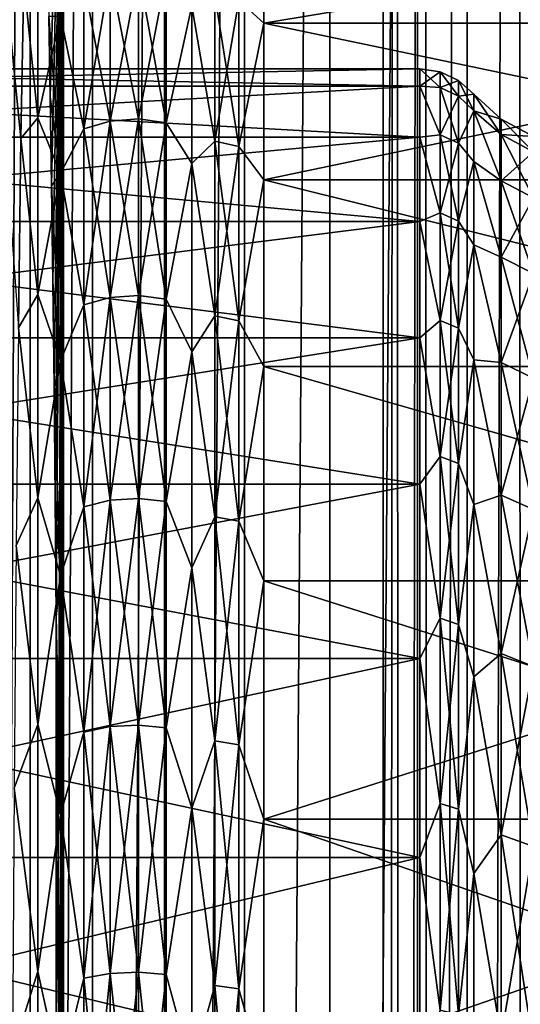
# Model space of a CAD drawing. Header units: metres. Extents: x -206 to 75, y -104 to 104.
# Tile 729 of 1056: x -40.31 to -36.77, y 8.75 to 15.7. Entities that reach past the tile are written whole.
import ezdxf

# ---------------------------------------------------------------- set-up
doc = ezdxf.new("R2010")
doc.units = ezdxf.units.M
doc.layers.add('solid_01_1-CONSUMER_THERM_B_125288', color=7, linetype='CONTINUOUS')

msp = doc.modelspace()

# ---------------------------------------------------------------- linework, layer by layer
at = {"layer": 'solid_01_1-CONSUMER_THERM_B_125288'}
for points in [[(-37.64893, 67.310463), (-65.493088, -75.014526), (-65.514557, 74.985474)], [(-37.64893, 67.310463), (-37.75058, 66.766258), (-65.493088, -75.014526)], [(-37.75058, 66.766258), (-37.7505, 66.212639), (-65.493088, -75.014526)], [(-37.7505, 66.212639), (-37.731541, -66.233742), (-65.493088, -75.014526)], [(-37.7505, 66.212639), (-37.648693, 65.668465), (-37.731541, -66.233742)], [(-37.648693, 65.668465), (-37.62989, -65.689537), (-37.731541, -66.233742)], [(-37.648693, 65.668465), (-37.448631, 65.15226), (-37.62989, -65.689537)], [(-37.448631, 65.15226), (-37.429974, -65.173279), (-37.62989, -65.689537)], [(-37.448631, 65.15226), (-37.15712, 64.68161), (-37.429974, -65.173279)], [(-37.15712, 64.68161), (-37.138596, -64.702545), (-37.429974, -65.173279)], [(-37.15712, 64.68161), (-36.784092, 64.272545), (-37.138596, -64.702545)], [(-36.784092, 64.272545), (-36.765686, -64.293373), (-37.138596, -64.702545)], [(-36.784092, 64.272545), (-36.342251, 63.938988), (-36.765686, -64.293373)], [(-38.120426, 41.018177, 108.410858), (-37.500069, 41.072453, 108.410858), (-38.120388, -41.018238, 108.410858)], [(-38.120388, -41.018238, 108.410858), (-37.500069, 41.072453, 108.410858), (-37.500031, -41.072514, 108.410858)], [(-37.500069, 41.072453, 108.410858), (37.499931, 41.072487, 108.410858), (-37.500031, -41.072514, 108.410858)], [(37.499931, 41.072487, 108.410858), (37.499969, -41.072479, 108.410858), (-37.500031, -41.072514, 108.410858)], [(-38.120426, 41.018177, 108.410858), (-38.721893, -40.857067, 108.410858), (-38.721931, 40.857006, 108.410858)], [(-38.120426, 41.018177, 108.410858), (-38.120388, -41.018238, 108.410858), (-38.721893, -40.857067, 108.410858)], [(-38.721931, 40.857006, 108.410858), (-39.286274, -40.593891, 108.410858), (-39.286312, 40.59383, 108.410858)], [(-38.721931, 40.857006, 108.410858), (-38.721893, -40.857067, 108.410858), (-39.286274, -40.593891, 108.410858)], [(-39.286312, 40.59383, 108.410858), (-39.796379, -40.236713, 108.410858), (-39.796417, 40.236649, 108.410858)], [(-39.286312, 40.59383, 108.410858), (-39.286274, -40.593891, 108.410858), (-39.796379, -40.236713, 108.410858)], [(-39.796417, 40.236649, 108.410858), (-40.236713, -39.796379, 108.410858), (-40.236752, 39.796318, 108.410858)], [(-39.796417, 40.236649, 108.410858), (-39.796379, -40.236713, 108.410858), (-40.236713, -39.796379, 108.410858)], [(-40.236752, 39.796318, 108.410858), (-40.593891, -39.286274, 108.410858), (-40.593929, 39.286209, 108.410858)], [(-40.236752, 39.796318, 108.410858), (-40.236713, -39.796379, 108.410858), (-40.593891, -39.286274, 108.410858)], [(-42.500034, -37.500031, 108.5), (42.499931, 37.500008, 108.5), (-42.500069, 37.499969, 108.5)], [(-42.500034, -37.500031, 108.5), (42.499966, -37.499992, 108.5), (42.499931, 37.500008, 108.5)], [(-40.301353, 14.859241, 34.770767), (-40.281738, 15.975319, 32.897667), (-40.722652, 19.102123, 75)], [(-40.319416, 13.523459, 36.495457), (-40.301353, 14.859241, 34.770767), (-40.722652, 19.102123, 75)], [(-40.10479, 15.721491, 16.000883), (-40.094803, 15.152422, 15.047208), (-40.000057, 18.499969, 6)], [(-40.094803, 15.152422, 15.047208), (-40.085201, 14.525127, 14.13042), (-40.000057, 18.499969, 6)], [(-40.085201, 14.525127, 14.13042), (-40.076023, 13.842008, 13.254088), (-40.000057, 18.499969, 6)], [(-40.076023, 13.842008, 13.254088), (-40.067303, 13.105536, 12.421451), (-40.000057, 18.499969, 6)], [(-40.067303, 13.105536, 12.421451), (-40.059078, 12.318635, 11.635868), (-40.000057, 18.499969, 6)], [(-40.059078, 12.318635, 11.635868), (-40.051373, 11.484114, 10.900205), (-40.000057, 18.499969, 6)], [(-40.051373, 11.484114, 10.900205), (-40.038322, 9.820362, 9.654129), (-40.000057, 18.499969, 6)], [(-40.038322, 9.820362, 9.654129), (-40.02739, 8.021877, 8.610098), (-40.000057, 18.499969, 6)], [(-40.02739, 8.021877, 8.610098), (-40.018726, 6.113903, 7.782948), (-40.000057, 18.499969, 6)], [(-40.018726, 6.113903, 7.782948), (-40.012455, 4.12331, 7.184167), (-40.000057, 18.499969, 6)], [(-40.012455, 4.12331, 7.184167), (-40.008652, 2.075408, 6.82141), (-40.000057, 18.499969, 6)], [(-40.008652, 2.075408, 6.82141), (-40.007381, -0.000084, 6.7), (-40.000057, 18.499969, 6)], [(-40.007381, -0.000084, 6.7), (-40.000042, -18.500031, 6), (-40.000057, 18.499969, 6)], [(-40.000057, 18.499969, 6), (-40.000042, -18.500031, 6), (-31.800058, 18.499973, 6)], [(-40.000042, -18.500031, 6), (-31.800041, -18.500027, 6), (-31.800058, 18.499973, 6)], [(-38.584908, 15.672542, 32.725601), (-38.584908, 16.549757, 30.776506), (-38.761578, 15.831325, 32.450806)], [(-38.761578, 15.831325, 16.549194), (-38.584908, 16.549757, 18.223494), (-38.584908, 15.672542, 16.274401)], [(-33.300056, 16.549736, 30.776569), (-38.584908, 16.549757, 30.776506), (-38.584908, 15.672542, 32.725601)], [(-33.300056, 15.67257, 16.274456), (-38.584908, 15.672542, 16.274401), (-38.584908, 16.549757, 18.223494)], [(-33.300056, 16.549744, 18.223448), (-33.300056, 15.67257, 16.274456), (-38.584908, 16.549757, 18.223494)], [(-33.300056, 15.672561, 32.725563), (-33.300056, 16.549736, 30.776569), (-38.584908, 15.672542, 32.725601)], [(-40.182446, 15.004251, 34.368473), (-40.182446, 16.048456, 32.559853), (-40.281738, 15.975319, 32.897667)], [(-40.022556, 15.721951, 32.751526), (-40.182446, 16.048456, 32.559853), (-40.182446, 15.004251, 34.368473)], [(-39.670097, 16.02434, 16.452259), (-39.670097, 14.981703, 14.646358), (-39.857681, 15.965266, 16.481926)], [(-39.670097, 16.02434, 32.547741), (-39.857681, 15.965266, 32.518074), (-39.857681, 14.926473, 34.317318)], [(-39.670097, 14.981703, 34.353642), (-39.670097, 16.02434, 32.547741), (-39.857681, 14.926473, 34.317318)], [(-39.472004, 16.040236, 16.444275), (-39.472, 14.996564, 14.636584), (-39.670097, 16.02434, 16.452259)], [(-39.472004, 16.040236, 32.555725), (-39.670097, 16.02434, 32.547741), (-39.670097, 14.981703, 34.353642)], [(-39.472, 14.996564, 34.363415), (-39.472004, 16.040236, 32.555725), (-39.670097, 14.981703, 34.353642)], [(-39.472, 14.996564, 14.636584), (-39.670097, 14.981703, 14.646358), (-39.670097, 16.02434, 16.452259)], [(-39.275642, 14.970139, 14.653965), (-39.472, 14.996564, 14.636584), (-39.472004, 16.040236, 16.444275)], [(-39.275642, 16.011971, 16.458471), (-39.275642, 14.970139, 14.653965), (-39.472004, 16.040236, 16.444275)], [(-39.275642, 16.011971, 32.541531), (-39.472004, 16.040236, 32.555725), (-39.472, 14.996564, 34.363415)], [(-39.275642, 14.970139, 34.346035), (-39.275642, 16.011971, 32.541531), (-39.472, 14.996564, 34.363415)], [(-39.093323, 15.795521, 16.209854), (-39.275642, 14.970139, 14.653965), (-39.275642, 16.011971, 16.458471)], [(-39.093323, 15.795521, 32.790146), (-39.275642, 16.011971, 32.541531), (-39.275642, 14.970139, 34.346035)], [(-40.182446, 15.004251, 34.368473), (-40.281738, 15.975319, 32.897667), (-40.301353, 14.859241, 34.770767)], [(-39.857681, 14.926473, 34.317318), (-39.857681, 15.965266, 32.518074), (-40.022556, 15.721951, 32.751526)], [(-39.857681, 15.965266, 16.481926), (-39.857681, 14.926473, 14.682684), (-40.022556, 15.721951, 16.248472)], [(-39.670097, 14.981703, 14.646358), (-39.857681, 14.926473, 14.682684), (-39.857681, 15.965266, 16.481926)], [(-38.933025, 14.840363, 14.73932), (-39.093323, 15.795521, 16.209854), (-38.933025, 15.873163, 16.528183)], [(-38.933025, 15.873163, 32.471817), (-39.093323, 15.795521, 32.790146), (-38.933025, 14.840363, 34.260681)], [(-38.933025, 15.873163, 32.471817), (-38.933025, 14.840363, 34.260681), (-38.761578, 15.831325, 32.450806)], [(-38.933025, 15.873163, 16.528183), (-38.761578, 15.831325, 16.549194), (-38.761578, 14.801246, 14.765047)], [(-38.933025, 14.840363, 14.73932), (-38.933025, 15.873163, 16.528183), (-38.761578, 14.801246, 14.765047)], [(-39.093323, 15.795521, 16.209854), (-39.093323, 14.681087, 14.366356), (-39.275642, 14.970139, 14.653965)], [(-39.093323, 14.681087, 34.633644), (-39.093323, 15.795521, 32.790146), (-39.275642, 14.970139, 34.346035)], [(-38.933025, 14.840363, 14.73932), (-39.093323, 14.681087, 14.366356), (-39.093323, 15.795521, 16.209854)], [(-38.933025, 14.840363, 34.260681), (-39.093323, 15.795521, 32.790146), (-39.093323, 14.681087, 34.633644)], [(-38.933025, 14.840363, 34.260681), (-38.761578, 14.801246, 34.234951), (-38.761578, 15.831325, 32.450806)], [(-38.584908, 15.672542, 32.725601), (-38.761578, 15.831325, 32.450806), (-38.761578, 14.801246, 34.234951)], [(-38.761578, 14.801246, 14.765047), (-38.761578, 15.831325, 16.549194), (-38.584908, 15.672542, 16.274401)], [(-40.022556, 14.612763, 34.586361), (-40.022556, 15.721951, 32.751526), (-40.182446, 15.004251, 34.368473)], [(-40.022556, 15.721951, 16.248472), (-40.022556, 14.612763, 14.413639), (-40.10479, 15.721491, 16.000883)], [(-40.022556, 14.612763, 14.413639), (-40.094803, 15.152422, 15.047208), (-40.10479, 15.721491, 16.000883)], [(-39.857681, 14.926473, 34.317318), (-40.022556, 15.721951, 32.751526), (-40.022556, 14.612763, 34.586361)], [(-39.857681, 14.926473, 14.682684), (-40.022556, 14.612763, 14.413639), (-40.022556, 15.721951, 16.248472)], [(-38.584908, 14.566784, 34.554745), (-38.584908, 15.672542, 32.725601), (-38.761578, 14.801246, 34.234951)], [(-38.761578, 14.801246, 14.765047), (-38.584908, 15.672542, 16.274401), (-38.584908, 14.566784, 14.445254)], [(-33.300056, 15.67257, 16.274456), (-33.300056, 14.566875, 14.445393), (-38.584908, 15.672542, 16.274401)], [(-33.300056, 15.672561, 32.725563), (-38.584908, 15.672542, 32.725601), (-38.584908, 14.566784, 34.554745)], [(-33.300056, 14.566862, 34.554626), (-33.300056, 15.672561, 32.725563), (-38.584908, 14.566784, 34.554745)], [(-33.300056, 14.566875, 14.445393), (-38.584908, 14.566784, 14.445254), (-38.584908, 15.672542, 16.274401)], [(-44.000057, 15.228929, 22.576139), (-37.484329, 15.22893, 22.576136), (-37.484329, 15.34997, 24.5)], [(-44.000057, 15.349967, 24.5), (-37.484329, 15.34997, 24.5), (-37.484329, 15.22893, 26.423864)], [(-44.000057, 15.228929, 22.576139), (-37.484329, 15.34997, 24.5), (-44.000057, 15.349967, 24.5)], [(-44.000057, 15.228929, 26.423861), (-44.000057, 15.349967, 24.5), (-37.484329, 15.22893, 26.423864)], [(-37.34156, 15.329154, 24.5), (-37.484329, 15.34997, 24.5), (-37.484329, 15.22893, 22.576136)], [(-37.34156, 15.217387, 26.347729), (-37.484329, 15.34997, 24.5), (-37.34156, 15.329154, 24.5)], [(-37.484329, 15.22893, 26.423864), (-37.484329, 15.34997, 24.5), (-37.34156, 15.217387, 26.347729)], [(-37.34156, 15.217387, 22.652271), (-37.34156, 15.329154, 24.5), (-37.484329, 15.22893, 22.576136)], [(-37.210438, 15.268282, 24.5), (-37.34156, 15.329154, 24.5), (-37.34156, 15.217387, 22.652271)], [(-37.210438, 15.156959, 26.340391), (-37.34156, 15.329154, 24.5), (-37.210438, 15.268282, 24.5)], [(-37.210438, 15.156959, 26.340391), (-37.34156, 15.217387, 26.347729), (-37.34156, 15.329154, 24.5)], [(-44.000057, 14.867721, 20.682619), (-37.484329, 14.867722, 20.68261), (-37.484329, 15.22893, 22.576136)], [(-44.000057, 14.867721, 20.682619), (-37.484329, 15.22893, 22.576136), (-44.000057, 15.228929, 22.576139)], [(-44.000057, 15.228929, 26.423861), (-37.484329, 15.22893, 26.423864), (-37.484329, 14.867722, 28.31739)], [(-44.000057, 14.867721, 28.317381), (-44.000057, 15.228929, 26.423861), (-37.484329, 14.867722, 28.31739)], [(-37.34156, 14.883716, 20.831486), (-37.484329, 15.22893, 22.576136), (-37.484329, 14.867722, 20.68261)], [(-37.34156, 14.883716, 20.831486), (-37.34156, 15.217387, 22.652271), (-37.484329, 15.22893, 22.576136)], [(-37.484329, 15.22893, 26.423864), (-37.34156, 15.217387, 26.347729), (-37.34156, 14.883716, 28.168514)], [(-37.484329, 14.867722, 28.31739), (-37.484329, 15.22893, 26.423864), (-37.34156, 14.883716, 28.168514)], [(-37.210438, 15.156959, 22.659609), (-37.210438, 15.268282, 24.5), (-37.34156, 15.217387, 22.652271)], [(-37.210438, 15.156959, 22.659609), (-37.34156, 15.217387, 22.652271), (-37.34156, 14.883716, 20.831486)], [(-37.210438, 14.824612, 28.153946), (-37.34156, 14.883716, 28.168514), (-37.34156, 15.217387, 26.347729)], [(-37.210438, 15.156959, 26.340391), (-37.210438, 14.824612, 28.153946), (-37.34156, 15.217387, 26.347729)], [(-37.210438, 15.268282, 24.5), (-37.102306, 15.172551, 24.5), (-37.102306, 15.052911, 26.401628)], [(-37.210438, 15.156959, 22.659609), (-37.102306, 15.172551, 24.5), (-37.210438, 15.268282, 24.5)], [(-37.210438, 15.156959, 26.340391), (-37.210438, 15.268282, 24.5), (-37.102306, 15.052911, 26.401628)], [(-40.022556, 14.612763, 14.413639), (-40.085201, 14.525127, 14.13042), (-40.094803, 15.152422, 15.047208)], [(-37.210438, 14.824612, 20.846054), (-37.210438, 15.156959, 22.659609), (-37.34156, 14.883716, 20.831486)], [(-37.210438, 15.156959, 22.659609), (-37.102306, 15.052911, 22.598372), (-37.102306, 15.172551, 24.5)], [(-37.210438, 15.156959, 26.340391), (-37.102306, 15.052911, 26.401628), (-37.210438, 14.824612, 28.153946)], [(-37.210438, 14.824612, 20.846054), (-37.102306, 15.052911, 22.598372), (-37.210438, 15.156959, 22.659609)], [(-37.102306, 15.172551, 24.5), (-36.911098, 14.996079, 24.5), (-36.911098, 14.886741, 26.307581)], [(-37.102306, 15.052911, 26.401628), (-37.102306, 15.172551, 24.5), (-36.911098, 14.886741, 26.307581)], [(-37.102306, 15.052911, 22.598372), (-36.911098, 14.996079, 24.5), (-37.102306, 15.172551, 24.5)], [(-37.210438, 14.824612, 28.153946), (-37.102306, 15.052911, 26.401628), (-37.102306, 14.695876, 28.273268)], [(-37.210438, 14.824612, 20.846054), (-37.102306, 14.695876, 20.726732), (-37.102306, 15.052911, 22.598372)], [(-37.102306, 15.052911, 26.401628), (-36.911098, 14.886741, 26.307581), (-36.911098, 14.56032, 28.088804)], [(-37.102306, 14.695876, 28.273268), (-37.102306, 15.052911, 26.401628), (-36.911098, 14.56032, 28.088804)], [(-36.911098, 14.886741, 22.692419), (-36.911098, 14.996079, 24.5), (-37.102306, 15.052911, 22.598372)], [(-36.911098, 14.56032, 20.911196), (-37.102306, 15.052911, 22.598372), (-37.102306, 14.695876, 20.726732)], [(-36.911098, 14.56032, 20.911196), (-36.911098, 14.886741, 22.692419), (-37.102306, 15.052911, 22.598372)], [(-40.182442, 13.757137, 36.043636), (-40.182446, 15.004251, 34.368473), (-40.301353, 14.859241, 34.770767)], [(-40.022556, 14.612763, 34.586361), (-40.182446, 15.004251, 34.368473), (-40.182442, 13.757137, 36.043636)], [(-39.670097, 14.981703, 14.646358), (-39.670097, 13.736464, 12.973712), (-39.857681, 14.926473, 14.682684)], [(-39.670097, 14.981703, 34.353642), (-39.857681, 14.926473, 34.317318), (-39.857681, 13.685824, 35.983795)], [(-39.670097, 13.736464, 36.026287), (-39.670097, 14.981703, 34.353642), (-39.857681, 13.685824, 35.983795)], [(-39.472, 14.996564, 14.636584), (-39.472, 13.75009, 12.962278), (-39.670097, 14.981703, 14.646358)], [(-39.472, 14.996564, 34.363415), (-39.670097, 14.981703, 34.353642), (-39.670097, 13.736464, 36.026287)], [(-39.472, 13.75009, 36.03772), (-39.472, 14.996564, 34.363415), (-39.670097, 13.736464, 36.026287)], [(-39.472, 13.75009, 12.962278), (-39.670097, 13.736464, 12.973712), (-39.670097, 14.981703, 14.646358)], [(-39.275642, 13.725861, 12.98261), (-39.472, 13.75009, 12.962278), (-39.472, 14.996564, 14.636584)], [(-39.275642, 14.970139, 14.653965), (-39.275642, 13.725861, 12.98261), (-39.472, 14.996564, 14.636584)], [(-39.275642, 14.970139, 34.346035), (-39.472, 14.996564, 34.363415), (-39.472, 13.75009, 36.03772)], [(-39.275642, 13.725861, 36.017391), (-39.275642, 14.970139, 34.346035), (-39.472, 13.75009, 36.03772)], [(-39.093323, 14.681087, 14.366356), (-39.275642, 13.725861, 12.98261), (-39.275642, 14.970139, 14.653965)], [(-39.093323, 14.681087, 34.633644), (-39.275642, 14.970139, 34.346035), (-39.275642, 13.725861, 36.017391)], [(-36.682121, 14.763515, 26.29262), (-36.911098, 14.886741, 26.307581), (-36.911098, 14.996079, 24.5)], [(-36.682121, 14.871949, 24.5), (-36.682121, 14.763515, 26.29262), (-36.911098, 14.996079, 24.5)], [(-36.911098, 14.886741, 22.692419), (-36.682121, 14.871949, 24.5), (-36.911098, 14.996079, 24.5)], [(-39.857681, 13.685824, 35.983795), (-39.857681, 14.926473, 34.317318), (-40.022556, 14.612763, 34.586361)], [(-39.857681, 14.926473, 14.682684), (-39.857681, 13.685824, 13.016204), (-40.022556, 14.612763, 14.413639)], [(-39.670097, 13.736464, 12.973712), (-39.857681, 13.685824, 13.016204), (-39.857681, 14.926473, 14.682684)], [(-37.34156, 14.333006, 19.064196), (-37.34156, 14.883716, 20.831486), (-37.484329, 14.867722, 20.68261)], [(-37.484329, 14.867722, 28.31739), (-37.34156, 14.883716, 28.168514), (-37.34156, 14.333006, 29.935804)], [(-37.210438, 14.824612, 20.846054), (-37.34156, 14.883716, 20.831486), (-37.34156, 14.333006, 19.064196)], [(-37.210438, 14.27609, 29.914217), (-37.34156, 14.333006, 29.935804), (-37.34156, 14.883716, 28.168514)], [(-37.210438, 14.824612, 28.153946), (-37.210438, 14.27609, 29.914217), (-37.34156, 14.883716, 28.168514)], [(-36.682121, 14.439796, 28.059097), (-36.911098, 14.56032, 28.088804), (-36.911098, 14.886741, 26.307581)], [(-36.682121, 14.763515, 26.29262), (-36.682121, 14.439796, 28.059097), (-36.911098, 14.886741, 26.307581)], [(-36.682121, 14.763515, 22.70738), (-36.682121, 14.871949, 24.5), (-36.911098, 14.886741, 22.692419)], [(-36.682121, 14.763515, 22.70738), (-36.911098, 14.886741, 22.692419), (-36.911098, 14.56032, 20.911196)], [(-44.000057, 14.27204, 18.849298), (-37.484329, 14.272039, 18.849289), (-37.484329, 14.867722, 20.68261)], [(-44.000057, 14.27204, 18.849298), (-37.484329, 14.867722, 20.68261), (-44.000057, 14.867721, 20.682619)], [(-44.000057, 14.867721, 28.317381), (-37.484329, 14.867722, 28.31739), (-37.484329, 14.272039, 30.150711)], [(-44.000057, 14.27204, 30.150702), (-44.000057, 14.867721, 28.317381), (-37.484329, 14.272039, 30.150711)], [(-40.182442, 13.757137, 36.043636), (-40.301353, 14.859241, 34.770767), (-40.319416, 13.523459, 36.495457)], [(-38.933025, 13.606872, 13.082453), (-39.093323, 14.681087, 14.366356), (-38.933025, 14.840363, 14.73932)], [(-38.933025, 14.840363, 34.260681), (-39.093323, 14.681087, 34.633644), (-38.933025, 13.606872, 35.917545)], [(-38.933025, 14.840363, 34.260681), (-38.933025, 13.606872, 35.917545), (-38.761578, 14.801246, 34.234951)], [(-38.933025, 14.840363, 14.73932), (-38.761578, 14.801246, 14.765047), (-38.761578, 13.571006, 13.112548)], [(-38.933025, 13.606872, 13.082453), (-38.933025, 14.840363, 14.73932), (-38.761578, 13.571006, 13.112548)], [(-38.933025, 13.606872, 35.917545), (-38.761578, 13.571006, 35.887451), (-38.761578, 14.801246, 34.234951)], [(-38.584908, 14.566784, 34.554745), (-38.761578, 14.801246, 34.234951), (-38.761578, 13.571006, 35.887451)], [(-38.761578, 13.571006, 13.112548), (-38.761578, 14.801246, 14.765047), (-38.584908, 14.566784, 14.445254)], [(-37.34156, 14.333006, 19.064196), (-37.484329, 14.867722, 20.68261), (-37.484329, 14.272039, 18.849289)], [(-37.484329, 14.272039, 30.150711), (-37.484329, 14.867722, 28.31739), (-37.34156, 14.333006, 29.935804)], [(-37.210438, 14.27609, 19.085783), (-37.210438, 14.824612, 20.846054), (-37.34156, 14.333006, 19.064196)], [(-37.210438, 14.824612, 28.153946), (-37.102306, 14.695876, 28.273268), (-37.210438, 14.27609, 29.914217)], [(-37.210438, 14.27609, 19.085783), (-37.102306, 14.695876, 20.726732), (-37.210438, 14.824612, 20.846054)], [(-36.682121, 14.439796, 20.940903), (-36.682121, 14.763515, 22.70738), (-36.911098, 14.56032, 20.911196)], [(-39.093323, 14.681087, 14.366356), (-39.093323, 13.35257, 12.670629), (-39.275642, 13.725861, 12.98261)], [(-39.093323, 13.35257, 36.329372), (-39.093323, 14.681087, 34.633644), (-39.275642, 13.725861, 36.017391)], [(-38.933025, 13.606872, 13.082453), (-39.093323, 13.35257, 12.670629), (-39.093323, 14.681087, 14.366356)], [(-38.933025, 13.606872, 35.917545), (-39.093323, 14.681087, 34.633644), (-39.093323, 13.35257, 36.329372)], [(-37.210438, 14.27609, 29.914217), (-37.102306, 14.695876, 28.273268), (-37.102306, 14.107079, 30.0854)], [(-37.210438, 14.27609, 19.085783), (-37.102306, 14.107079, 18.9146), (-37.102306, 14.695876, 20.726732)], [(-37.102306, 14.695876, 28.273268), (-36.911098, 14.56032, 28.088804), (-36.911098, 14.021576, 29.817694)], [(-37.102306, 14.107079, 30.0854), (-37.102306, 14.695876, 28.273268), (-36.911098, 14.021576, 29.817694)], [(-36.911098, 14.021576, 19.182306), (-37.102306, 14.695876, 20.726732), (-37.102306, 14.107079, 18.9146)], [(-36.911098, 14.021576, 19.182306), (-36.911098, 14.56032, 20.911196), (-37.102306, 14.695876, 20.726732)], [(-40.022556, 13.290473, 36.274166), (-40.022556, 14.612763, 34.586361), (-40.182442, 13.757137, 36.043636)], [(-40.022556, 14.612763, 14.413639), (-40.022556, 13.290473, 12.725836), (-40.085201, 14.525127, 14.13042)], [(-39.857681, 13.685824, 35.983795), (-40.022556, 14.612763, 34.586361), (-40.022556, 13.290473, 36.274166)], [(-39.857681, 13.685824, 13.016204), (-40.022556, 13.290473, 12.725836), (-40.022556, 14.612763, 14.413639)], [(-40.022556, 13.290473, 12.725836), (-40.076023, 13.842008, 13.254088), (-40.085201, 14.525127, 14.13042)], [(-38.584908, 13.24861, 36.23727), (-38.584908, 14.566784, 34.554745), (-38.761578, 13.571006, 35.887451)], [(-38.761578, 13.571006, 13.112548), (-38.584908, 14.566784, 14.445254), (-38.584908, 13.24861, 12.762729)], [(-33.300056, 14.566875, 14.445393), (-33.300056, 13.248745, 12.762889), (-38.584908, 14.566784, 14.445254)], [(-33.300056, 13.248728, 36.237129), (-33.300056, 14.566862, 34.554626), (-38.584908, 14.566784, 34.554745)], [(-33.300056, 13.248728, 36.237129), (-38.584908, 14.566784, 34.554745), (-38.584908, 13.24861, 36.23727)], [(-33.300056, 13.248745, 12.762889), (-38.584908, 13.24861, 12.762729), (-38.584908, 14.566784, 14.445254)], [(-36.682121, 13.905512, 29.773676), (-36.911098, 14.021576, 29.817694), (-36.911098, 14.56032, 28.088804)], [(-36.682121, 14.439796, 28.059097), (-36.682121, 13.905512, 29.773676), (-36.911098, 14.56032, 28.088804)], [(-36.682121, 14.439796, 20.940903), (-36.911098, 14.56032, 20.911196), (-36.911098, 14.021576, 19.182306)], [(-36.682121, 13.905512, 19.226324), (-36.682121, 14.439796, 20.940903), (-36.911098, 14.021576, 19.182306)], [(-37.34156, 13.573289, 17.376173), (-37.34156, 14.333006, 19.064196), (-37.484329, 14.272039, 18.849289)], [(-37.484329, 14.272039, 30.150711), (-37.34156, 14.333006, 29.935804), (-37.34156, 13.573289, 31.623827)], [(-37.210438, 14.27609, 19.085783), (-37.34156, 14.333006, 19.064196), (-37.34156, 13.573289, 17.376173)], [(-37.210438, 13.519388, 31.595537), (-37.34156, 13.573289, 31.623827), (-37.34156, 14.333006, 29.935804)], [(-37.210438, 14.27609, 29.914217), (-37.210438, 13.519388, 31.595537), (-37.34156, 14.333006, 29.935804)], [(-44.000057, 13.451281, 17.105093), (-37.484329, 14.272039, 18.849289), (-44.000057, 14.27204, 18.849298)], [(-44.000057, 14.27204, 30.150702), (-37.484329, 14.272039, 30.150711), (-37.484329, 13.451278, 31.894918)], [(-44.000057, 13.451281, 31.894907), (-44.000057, 14.27204, 30.150702), (-37.484329, 13.451278, 31.894918)], [(-44.000057, 13.451281, 17.105093), (-37.484329, 13.451278, 17.105082), (-37.484329, 14.272039, 18.849289)], [(-37.34156, 13.573289, 17.376173), (-37.484329, 14.272039, 18.849289), (-37.484329, 13.451278, 17.105082)], [(-37.484329, 13.451278, 31.894918), (-37.484329, 14.272039, 30.150711), (-37.34156, 13.573289, 31.623827)], [(-37.210438, 13.519388, 17.404463), (-37.210438, 14.27609, 19.085783), (-37.34156, 13.573289, 17.376173)], [(-37.210438, 14.27609, 29.914217), (-37.102306, 14.107079, 30.0854), (-37.210438, 13.519388, 31.595537)], [(-37.210438, 13.519388, 17.404463), (-37.102306, 14.107079, 18.9146), (-37.210438, 14.27609, 19.085783)], [(-37.210438, 13.519388, 31.595537), (-37.102306, 14.107079, 30.0854), (-37.102306, 13.295804, 31.809446)], [(-37.210438, 13.519388, 17.404463), (-37.102306, 13.295804, 17.190554), (-37.102306, 14.107079, 18.9146)], [(-37.102306, 14.107079, 30.0854), (-36.911098, 14.021576, 29.817694), (-36.911095, 13.278365, 31.46904)], [(-37.102306, 13.295804, 31.809446), (-37.102306, 14.107079, 30.0854), (-36.911095, 13.278365, 31.46904)], [(-36.911095, 13.278365, 17.53096), (-37.102306, 14.107079, 18.9146), (-37.102306, 13.295804, 17.190554)], [(-36.911095, 13.278365, 17.53096), (-36.911098, 14.021576, 19.182306), (-37.102306, 14.107079, 18.9146)], [(-36.682121, 13.168453, 31.411352), (-36.911095, 13.278365, 31.46904), (-36.911098, 14.021576, 29.817694)], [(-36.682121, 13.905512, 29.773676), (-36.682121, 13.168453, 31.411352), (-36.911098, 14.021576, 29.817694)], [(-36.682121, 13.905512, 19.226324), (-36.911098, 14.021576, 19.182306), (-36.911095, 13.278365, 17.53096)], [(-36.682121, 13.168453, 17.588648), (-36.682121, 13.905512, 19.226324), (-36.911095, 13.278365, 17.53096)], [(-40.022556, 13.290473, 12.725836), (-40.067303, 13.105536, 12.421451), (-40.076023, 13.842008, 13.254088)], [(-40.182442, 12.323982, 37.562691), (-40.182442, 13.757137, 36.043636), (-40.319416, 13.523459, 36.495457)], [(-40.022556, 13.290473, 36.274166), (-40.182442, 13.757137, 36.043636), (-40.182442, 12.323982, 37.562691)], [(-39.670097, 13.736464, 12.973712), (-39.670094, 12.305462, 11.456939), (-39.857681, 13.685824, 13.016204)], [(-39.670097, 13.736464, 36.026287), (-39.857681, 13.685824, 35.983795), (-39.857677, 12.260098, 37.494976)], [(-39.670094, 12.305462, 37.54306), (-39.670097, 13.736464, 36.026287), (-39.857677, 12.260098, 37.494976)], [(-39.472, 13.75009, 12.962278), (-39.472, 12.317669, 11.444001), (-39.670097, 13.736464, 12.973712)], [(-39.472, 13.75009, 36.03772), (-39.670097, 13.736464, 36.026287), (-39.670094, 12.305462, 37.54306)], [(-39.472, 12.317669, 11.444001), (-39.670094, 12.305462, 11.456939), (-39.670097, 13.736464, 12.973712)], [(-39.472, 12.317669, 37.556), (-39.472, 13.75009, 36.03772), (-39.670094, 12.305462, 37.54306)], [(-39.275639, 12.295963, 11.467008), (-39.472, 12.317669, 11.444001), (-39.472, 13.75009, 12.962278)], [(-39.275642, 13.725861, 12.98261), (-39.275639, 12.295963, 11.467008), (-39.472, 13.75009, 12.962278)], [(-39.275642, 13.725861, 36.017391), (-39.472, 13.75009, 36.03772), (-39.472, 12.317669, 37.556)], [(-39.275639, 12.295963, 37.532993), (-39.275642, 13.725861, 36.017391), (-39.472, 12.317669, 37.556)], [(-39.093323, 13.35257, 12.670629), (-39.275639, 12.295963, 11.467008), (-39.275642, 13.725861, 12.98261)], [(-39.093323, 13.35257, 36.329372), (-39.275642, 13.725861, 36.017391), (-39.275639, 12.295963, 37.532993)], [(-39.857677, 12.260098, 37.494976), (-39.857681, 13.685824, 35.983795), (-40.022556, 13.290473, 36.274166)], [(-39.857681, 13.685824, 13.016204), (-39.857677, 12.260098, 11.505022), (-40.022556, 13.290473, 12.725836)], [(-39.670094, 12.305462, 11.456939), (-39.857677, 12.260098, 11.505022), (-39.857681, 13.685824, 13.016204)], [(-38.933025, 12.18937, 11.579989), (-39.093323, 13.35257, 12.670629), (-38.933025, 13.606872, 13.082453)], [(-38.933025, 13.606872, 35.917545), (-39.093323, 13.35257, 36.329372), (-38.933025, 12.18937, 37.42001)], [(-38.933025, 13.606872, 35.917545), (-38.933025, 12.18937, 37.42001), (-38.761578, 13.571006, 35.887451)], [(-38.933025, 13.606872, 13.082453), (-38.761578, 13.571006, 13.112548), (-38.761578, 12.157241, 11.614045)], [(-38.933025, 12.18937, 11.579989), (-38.933025, 13.606872, 13.082453), (-38.761578, 12.157241, 11.614045)], [(-38.933025, 12.18937, 37.42001), (-38.761578, 12.157241, 37.385956), (-38.761578, 13.571006, 35.887451)], [(-38.584908, 13.24861, 36.23727), (-38.761578, 13.571006, 35.887451), (-38.761578, 12.157241, 37.385956)], [(-38.761578, 12.157241, 11.614045), (-38.761578, 13.571006, 13.112548), (-38.584908, 13.24861, 12.762729)], [(-37.34156, 12.615642, 15.792031), (-37.34156, 13.573289, 17.376173), (-37.484329, 13.451278, 17.105082)], [(-37.484329, 13.451278, 31.894918), (-37.34156, 13.573289, 31.623827), (-37.34156, 12.615642, 33.20797)], [(-37.210438, 13.519388, 17.404463), (-37.34156, 13.573289, 17.376173), (-37.34156, 12.615642, 15.792031)], [(-37.210438, 12.565544, 33.173389), (-37.34156, 12.615642, 33.20797), (-37.34156, 13.573289, 31.623827)], [(-37.210438, 13.519388, 31.595537), (-37.210438, 12.565544, 33.173389), (-37.34156, 13.573289, 31.623827)], [(-40.182442, 12.323982, 37.562691), (-40.319416, 13.523459, 36.495457), (-40.335655, 11.987559, 38.046097)], [(-37.210438, 12.565544, 15.826611), (-37.210438, 13.519388, 17.404463), (-37.34156, 12.615642, 15.792031)], [(-37.210438, 13.519388, 31.595537), (-37.102306, 13.295804, 31.809446), (-37.210438, 12.565544, 33.173389)], [(-37.210438, 12.565544, 15.826611), (-37.102306, 13.295804, 17.190554), (-37.210438, 13.519388, 17.404463)], [(-44.000057, 12.418386, 15.477508), (-37.484329, 13.451278, 17.105082), (-44.000057, 13.451281, 17.105093)], [(-44.000057, 13.451281, 31.894907), (-37.484329, 13.451278, 31.894918), (-37.484329, 12.418381, 33.522503)], [(-44.000057, 12.418386, 33.522491), (-44.000057, 13.451281, 31.894907), (-37.484329, 12.418381, 33.522503)], [(-44.000057, 12.418386, 15.477508), (-37.484329, 12.418381, 15.477496), (-37.484329, 13.451278, 17.105082)], [(-37.34156, 12.615642, 15.792031), (-37.484329, 13.451278, 17.105082), (-37.484329, 12.418381, 15.477496)], [(-37.484329, 12.418381, 33.522503), (-37.484329, 13.451278, 31.894918), (-37.34156, 12.615642, 33.20797)], [(-39.093323, 13.35257, 12.670629), (-39.093323, 11.829341, 11.1474), (-39.275639, 12.295963, 11.467008)], [(-39.093323, 11.829341, 37.8526), (-39.093323, 13.35257, 36.329372), (-39.275639, 12.295963, 37.532993)], [(-38.933025, 12.18937, 11.579989), (-39.093323, 11.829341, 11.1474), (-39.093323, 13.35257, 12.670629)], [(-38.933025, 12.18937, 37.42001), (-39.093323, 13.35257, 36.329372), (-39.093323, 11.829341, 37.8526)], [(-40.022556, 11.77432, 37.790337), (-40.022556, 13.290473, 36.274166), (-40.182442, 12.323982, 37.562691)], [(-40.022556, 13.290473, 12.725836), (-40.022556, 11.77432, 11.209661), (-40.067303, 13.105536, 12.421451)], [(-39.857677, 12.260098, 37.494976), (-40.022556, 13.290473, 36.274166), (-40.022556, 11.77432, 37.790337)], [(-39.857677, 12.260098, 11.505022), (-40.022556, 11.77432, 11.209661), (-40.022556, 13.290473, 12.725836)], [(-37.210438, 12.565544, 33.173389), (-37.102306, 13.295804, 31.809446), (-37.102306, 12.274846, 33.418221)], [(-37.210438, 12.565544, 15.826611), (-37.102306, 12.274846, 15.58178), (-37.102306, 13.295804, 17.190554)], [(-37.102306, 13.295804, 31.809446), (-36.911095, 13.278365, 31.46904), (-36.911095, 12.341526, 33.018761)], [(-37.102306, 12.274846, 33.418221), (-37.102306, 13.295804, 31.809446), (-36.911095, 12.341526, 33.018761)], [(-36.911095, 12.341526, 15.981239), (-37.102306, 13.295804, 17.190554), (-37.102306, 12.274846, 15.58178)], [(-36.911095, 12.341526, 15.981239), (-36.911095, 13.278365, 17.53096), (-37.102306, 13.295804, 17.190554)], [(-36.682121, 12.239368, 32.948246), (-36.911095, 12.341526, 33.018761), (-36.911095, 13.278365, 31.46904)], [(-36.682121, 13.168453, 31.411352), (-36.682121, 12.239368, 32.948246), (-36.911095, 13.278365, 31.46904)], [(-36.682121, 13.168453, 17.588648), (-36.911095, 13.278365, 17.53096), (-36.911095, 12.341526, 15.981239)], [(-38.584904, 11.737241, 37.748642), (-38.584908, 13.24861, 36.23727), (-38.761578, 12.157241, 37.385956)], [(-38.761578, 12.157241, 11.614045), (-38.584908, 13.24861, 12.762729), (-38.584904, 11.737241, 11.25136)], [(-33.300056, 13.248745, 12.762889), (-33.300056, 11.737359, 11.25147), (-38.584908, 13.24861, 12.762729)], [(-33.300056, 11.73734, 37.748547), (-33.300056, 13.248728, 36.237129), (-38.584908, 13.24861, 36.23727)], [(-33.300056, 11.73734, 37.748547), (-38.584908, 13.24861, 36.23727), (-38.584904, 11.737241, 37.748642)], [(-33.300056, 11.737359, 11.25147), (-38.584904, 11.737241, 11.25136), (-38.584908, 13.24861, 12.762729)], [(-36.682121, 12.239368, 16.051754), (-36.682121, 13.168453, 17.588648), (-36.911095, 12.341526, 15.981239)], [(-40.022556, 11.77432, 11.209661), (-40.059078, 12.318635, 11.635868), (-40.067303, 13.105536, 12.421451)], [(-37.34156, 11.47403, 14.33487), (-37.34156, 12.615642, 15.792031), (-37.484329, 12.418381, 15.477496)], [(-37.484329, 12.418381, 33.522503), (-37.34156, 12.615642, 33.20797), (-37.34156, 11.47403, 34.665131)], [(-37.210438, 12.565544, 15.826611), (-37.34156, 12.615642, 15.792031), (-37.34156, 11.47403, 14.33487)], [(-37.210438, 11.428465, 34.624763), (-37.34156, 11.47403, 34.665131), (-37.34156, 12.615642, 33.20797)], [(-37.210438, 12.565544, 33.173389), (-37.210438, 11.428465, 34.624763), (-37.34156, 12.615642, 33.20797)], [(-37.210438, 11.428465, 14.375237), (-37.210438, 12.565544, 15.826611), (-37.34156, 11.47403, 14.33487)], [(-37.210438, 12.565544, 33.173389), (-37.102306, 12.274846, 33.418221), (-37.210438, 11.428465, 34.624763)], [(-37.210438, 11.428465, 14.375237), (-37.102306, 12.274846, 15.58178), (-37.210438, 12.565544, 15.826611)], [(-44.000057, 11.189645, 13.992211), (-37.484329, 12.418381, 15.477496), (-44.000057, 12.418386, 15.477508)], [(-44.000057, 12.418386, 33.522491), (-37.484329, 12.418381, 33.522503), (-37.484329, 11.189638, 35.007797)], [(-44.000057, 11.189645, 35.00779), (-44.000057, 12.418386, 33.522491), (-37.484329, 11.189638, 35.007797)], [(-44.000057, 11.189645, 13.992211), (-37.484329, 11.189638, 13.992202), (-37.484329, 12.418381, 15.477496)], [(-37.34156, 11.47403, 14.33487), (-37.484329, 12.418381, 15.477496), (-37.484329, 11.189638, 13.992202)], [(-37.484329, 11.189638, 35.007797), (-37.484329, 12.418381, 33.522503), (-37.34156, 11.47403, 34.665131)], [(-40.182442, 10.724166, 38.905098), (-40.182442, 12.323982, 37.562691), (-40.335655, 11.987559, 38.046097)], [(-40.022556, 11.77432, 37.790337), (-40.182442, 12.323982, 37.562691), (-40.182442, 10.724166, 38.905098)], [(-40.022556, 11.77432, 11.209661), (-40.051373, 11.484114, 10.900205), (-40.059078, 12.318635, 11.635868)], [(-39.670094, 12.305462, 11.456939), (-39.670094, 10.70805, 10.116551), (-39.857677, 12.260098, 11.505022)], [(-39.670094, 12.305462, 37.54306), (-39.857677, 12.260098, 37.494976), (-39.857677, 10.668574, 38.830425)], [(-39.670094, 10.70805, 38.88345), (-39.670094, 12.305462, 37.54306), (-39.857677, 10.668574, 38.830425)], [(-39.472, 12.317669, 11.444001), (-39.472, 10.718672, 10.102283), (-39.670094, 12.305462, 11.456939)], [(-39.472, 12.317669, 37.556), (-39.670094, 12.305462, 37.54306), (-39.670094, 10.70805, 38.88345)], [(-39.472, 10.718672, 38.897717), (-39.472, 12.317669, 37.556), (-39.670094, 10.70805, 38.88345)], [(-39.472, 10.718672, 10.102283), (-39.670094, 10.70805, 10.116551), (-39.670094, 12.305462, 11.456939)], [(-39.275639, 10.699784, 10.127654), (-39.472, 10.718672, 10.102283), (-39.472, 12.317669, 11.444001)], [(-39.275639, 12.295963, 11.467008), (-39.275639, 10.699784, 10.127654), (-39.472, 12.317669, 11.444001)], [(-39.275639, 12.295963, 37.532993), (-39.472, 12.317669, 37.556), (-39.472, 10.718672, 38.897717)], [(-37.102306, 12.274846, 33.418221), (-36.911095, 12.341526, 33.018761), (-36.911095, 11.224719, 34.44426)], [(-36.911095, 11.224719, 14.55574), (-36.911095, 12.341526, 15.981239), (-37.102306, 12.274846, 15.58178)], [(-36.682121, 11.131806, 34.361946), (-36.911095, 11.224719, 34.44426), (-36.911095, 12.341526, 33.018761)], [(-36.682121, 12.239368, 32.948246), (-36.682121, 11.131806, 34.361946), (-36.911095, 12.341526, 33.018761)], [(-36.682121, 12.239368, 16.051754), (-36.911095, 12.341526, 15.981239), (-36.911095, 11.224719, 14.55574)], [(-39.857677, 10.668574, 38.830425), (-39.857677, 12.260098, 37.494976), (-40.022556, 11.77432, 37.790337)], [(-39.857677, 12.260098, 11.505022), (-39.857677, 10.668574, 10.169576), (-40.022556, 11.77432, 11.209661)], [(-39.670094, 10.70805, 10.116551), (-39.857677, 10.668574, 10.169576), (-39.857677, 12.260098, 11.505022)], [(-39.275639, 10.699784, 38.872345), (-39.275639, 12.295963, 37.532993), (-39.472, 10.718672, 38.897717)], [(-39.093323, 11.829341, 11.1474), (-39.275639, 10.699784, 10.127654), (-39.275639, 12.295963, 11.467008)], [(-39.093323, 11.829341, 37.8526), (-39.275639, 12.295963, 37.532993), (-39.275639, 10.699784, 38.872345)], [(-37.210438, 11.428465, 34.624763), (-37.102306, 12.274846, 33.418221), (-37.102303, 11.060306, 34.886345)], [(-37.210438, 11.428465, 14.375237), (-37.102303, 11.060306, 14.113654), (-37.102306, 12.274846, 15.58178)], [(-37.102303, 11.060306, 34.886345), (-37.102306, 12.274846, 33.418221), (-36.911095, 11.224719, 34.44426)], [(-36.911095, 11.224719, 14.55574), (-37.102306, 12.274846, 15.58178), (-37.102303, 11.060306, 14.113654)], [(-36.682121, 11.131806, 14.638054), (-36.682121, 12.239368, 16.051754), (-36.911095, 11.224719, 14.55574)], [(-38.933025, 10.607028, 10.252247), (-39.093323, 11.829341, 11.1474), (-38.933025, 12.18937, 11.579989)], [(-38.933025, 12.18937, 37.42001), (-39.093323, 11.829341, 37.8526), (-38.933025, 10.607028, 38.747753)], [(-38.933025, 12.18937, 37.42001), (-38.933025, 10.607028, 38.747753), (-38.761578, 12.157241, 37.385956)], [(-38.933025, 12.18937, 11.579989), (-38.761578, 12.157241, 11.614045), (-38.761578, 10.57907, 10.289802)], [(-38.933025, 10.607028, 10.252247), (-38.933025, 12.18937, 11.579989), (-38.761578, 10.57907, 10.289802)], [(-38.933025, 10.607028, 38.747753), (-38.761578, 10.57907, 38.710197), (-38.761578, 12.157241, 37.385956)], [(-38.584904, 11.737241, 37.748642), (-38.761578, 12.157241, 37.385956), (-38.761578, 10.57907, 38.710197)], [(-38.761578, 10.57907, 10.289802), (-38.761578, 12.157241, 11.614045), (-38.584904, 11.737241, 11.25136)], [(-40.182442, 10.724166, 38.905098), (-40.335655, 11.987559, 38.046097), (-40.349827, 10.274121, 39.399601)], [(-39.093323, 11.829341, 11.1474), (-39.093323, 10.133614, 9.818882), (-39.275639, 10.699784, 10.127654)], [(-39.093323, 10.133614, 39.181118), (-39.093323, 11.829341, 37.8526), (-39.275639, 10.699784, 38.872345)], [(-38.933025, 10.607028, 10.252247), (-39.093323, 10.133614, 9.818882), (-39.093323, 11.829341, 11.1474)], [(-38.933025, 10.607028, 38.747753), (-39.093323, 11.829341, 37.8526), (-39.093323, 10.133614, 39.181118)], [(-40.022556, 10.086386, 39.112755), (-40.022556, 11.77432, 37.790337), (-40.182442, 10.724166, 38.905098)], [(-40.022556, 11.77432, 11.209661), (-40.022556, 10.086386, 9.887244), (-40.051373, 11.484114, 10.900205)], [(-39.857677, 10.668574, 38.830425), (-40.022556, 11.77432, 37.790337), (-40.022556, 10.086386, 39.112755)], [(-39.857677, 10.668574, 10.169576), (-40.022556, 10.086386, 9.887244), (-40.022556, 11.77432, 11.209661)], [(-38.584904, 10.054715, 39.066814), (-38.584904, 11.737241, 37.748642), (-38.761578, 10.57907, 38.710197)], [(-38.761578, 10.57907, 10.289802), (-38.584904, 11.737241, 11.25136), (-38.584904, 10.054715, 9.933186)], [(-33.300056, 11.737359, 11.25147), (-33.300056, 10.054732, 9.933196), (-38.584904, 11.737241, 11.25136)], [(-33.300056, 11.73734, 37.748547), (-38.584904, 11.737241, 37.748642), (-38.584904, 10.054715, 39.066814)], [(-33.300056, 10.054716, 39.066814), (-33.300056, 11.73734, 37.748547), (-38.584904, 10.054715, 39.066814)], [(-33.300056, 10.054732, 9.933196), (-38.584904, 10.054715, 9.933186), (-38.584904, 11.737241, 11.25136)], [(-40.051373, 9.819897, 9.653821), (-40.038322, 9.820362, 9.654129), (-40.051373, 11.484114, 10.900205)], [(-40.051373, 9.819897, 9.653821), (-40.051373, 11.484114, 10.900205), (-40.022556, 10.086386, 9.887244)], [(-37.34156, 10.165099, 13.025941), (-37.34156, 11.47403, 14.33487), (-37.484329, 11.189638, 13.992202)], [(-37.484329, 11.189638, 35.007797), (-37.34156, 11.47403, 34.665131), (-37.34156, 10.165099, 35.97406)], [(-37.210438, 11.428465, 14.375237), (-37.34156, 11.47403, 14.33487), (-37.34156, 10.165099, 13.025941)], [(-37.210438, 10.124733, 35.928493), (-37.34156, 10.165099, 35.97406), (-37.34156, 11.47403, 34.665131)], [(-37.210438, 11.428465, 34.624763), (-37.210438, 10.124733, 35.928493), (-37.34156, 11.47403, 34.665131)], [(-37.210438, 10.124733, 13.071505), (-37.210438, 11.428465, 14.375237), (-37.34156, 10.165099, 13.025941)], [(-37.210438, 11.428465, 34.624763), (-37.102303, 11.060306, 34.886345), (-37.210438, 10.124733, 35.928493)], [(-37.210438, 10.124733, 13.071505), (-37.102303, 11.060306, 14.113654), (-37.210438, 11.428465, 14.375237)], [(-44.000053, 9.784435, 12.672629), (-37.484329, 11.189638, 13.992202), (-44.000057, 11.189645, 13.992211)], [(-44.000057, 11.189645, 35.00779), (-37.484329, 11.189638, 35.007797), (-37.484325, 9.784429, 36.327377)], [(-44.000053, 9.784435, 36.32737), (-44.000057, 11.189645, 35.00779), (-37.484325, 9.784429, 36.327377)], [(-44.000053, 9.784435, 12.672629), (-37.484325, 9.784429, 12.672622), (-37.484329, 11.189638, 13.992202)], [(-37.34156, 10.165099, 13.025941), (-37.484329, 11.189638, 13.992202), (-37.484325, 9.784429, 12.672622)], [(-37.484325, 9.784429, 36.327377), (-37.484329, 11.189638, 35.007797), (-37.34156, 10.165099, 35.97406)], [(-37.102303, 11.060306, 34.886345), (-36.911095, 11.224719, 34.44426), (-36.911095, 9.94423, 35.724751)], [(-36.911095, 9.94423, 13.275251), (-36.911095, 11.224719, 14.55574), (-37.102303, 11.060306, 14.113654)], [(-36.682121, 9.861917, 35.631836), (-36.911095, 9.94423, 35.724751), (-36.911095, 11.224719, 34.44426)], [(-36.682121, 11.131806, 34.361946), (-36.682121, 9.861917, 35.631836), (-36.911095, 11.224719, 34.44426)], [(-36.682121, 11.131806, 14.638054), (-36.911095, 11.224719, 14.55574), (-36.911095, 9.94423, 13.275251)], [(-36.682121, 9.861917, 13.368164), (-36.682121, 11.131806, 14.638054), (-36.911095, 9.94423, 13.275251)], [(-37.210438, 10.124733, 35.928493), (-37.102303, 11.060306, 34.886345), (-37.102303, 9.671337, 36.190674)], [(-37.210438, 10.124733, 13.071505), (-37.102303, 9.671337, 12.809325), (-37.102303, 11.060306, 14.113654)], [(-37.102303, 9.671337, 36.190674), (-37.102303, 11.060306, 34.886345), (-36.911095, 9.94423, 35.724751)], [(-36.911095, 9.94423, 13.275251), (-37.102303, 11.060306, 14.113654), (-37.102303, 9.671337, 12.809325)], [(-40.182442, 8.979322, 40.052696), (-40.182442, 10.724166, 38.905098), (-40.349827, 10.274121, 39.399601)], [(-40.022556, 10.086386, 39.112755), (-40.182442, 10.724166, 38.905098), (-40.182442, 8.979322, 40.052696)], [(-39.670094, 10.70805, 10.116551), (-39.670094, 8.965829, 8.970675), (-39.857677, 10.668574, 10.169576)], [(-39.670094, 10.70805, 38.88345), (-39.857677, 10.668574, 38.830425), (-39.857677, 8.932776, 39.972076)], [(-39.670094, 8.965829, 40.029324), (-39.670094, 10.70805, 38.88345), (-39.857677, 8.932776, 39.972076)], [(-39.472, 10.718672, 10.102283), (-39.472, 8.974723, 8.95527), (-39.670094, 10.70805, 10.116551)], [(-39.472, 10.718672, 38.897717), (-39.670094, 10.70805, 38.88345), (-39.670094, 8.965829, 40.029324)], [(-39.472, 8.974723, 40.044731), (-39.472, 10.718672, 38.897717), (-39.670094, 8.965829, 40.029324)], [(-39.472, 8.974723, 8.95527), (-39.670094, 8.965829, 8.970675), (-39.670094, 10.70805, 10.116551)], [(-39.275639, 8.958908, 8.982662), (-39.472, 8.974723, 8.95527), (-39.472, 10.718672, 10.102283)], [(-39.275639, 10.699784, 10.127654), (-39.275639, 8.958908, 8.982662), (-39.472, 10.718672, 10.102283)], [(-39.275639, 10.699784, 38.872345), (-39.472, 10.718672, 38.897717), (-39.472, 8.974723, 40.044731)], [(-39.857677, 8.932776, 39.972076), (-39.857677, 10.668574, 38.830425), (-40.022556, 10.086386, 39.112755)], [(-39.857677, 10.668574, 10.169576), (-39.857677, 8.932776, 9.027923), (-40.022556, 10.086386, 9.887244)], [(-39.670094, 8.965829, 8.970675), (-39.857677, 8.932776, 9.027923), (-39.857677, 10.668574, 10.169576)], [(-39.275639, 8.958908, 40.017338), (-39.275639, 10.699784, 38.872345), (-39.472, 8.974723, 40.044731)], [(-39.093323, 10.133614, 9.818882), (-39.275639, 8.958908, 8.982662), (-39.275639, 10.699784, 10.127654)], [(-39.093323, 10.133614, 39.181118), (-39.275639, 10.699784, 38.872345), (-39.275639, 8.958908, 40.017338)], [(-38.933022, 8.881244, 9.117181), (-39.093323, 10.133614, 9.818882), (-38.933025, 10.607028, 10.252247)], [(-38.933025, 10.607028, 38.747753), (-39.093323, 10.133614, 39.181118), (-38.933022, 8.881244, 39.88282)], [(-38.933025, 10.607028, 38.747753), (-38.933022, 8.881244, 39.88282), (-38.761578, 10.57907, 38.710197)], [(-38.933025, 10.607028, 10.252247), (-38.761578, 10.57907, 10.289802), (-38.761578, 8.857835, 9.157727)], [(-38.933022, 8.881244, 9.117181), (-38.933025, 10.607028, 10.252247), (-38.761578, 8.857835, 9.157727)], [(-38.933022, 8.881244, 39.88282), (-38.761578, 8.857835, 39.842274), (-38.761578, 10.57907, 38.710197)], [(-38.584904, 10.054715, 39.066814), (-38.761578, 10.57907, 38.710197), (-38.761578, 8.857835, 39.842274)], [(-38.761578, 8.857835, 9.157727), (-38.761578, 10.57907, 10.289802), (-38.584904, 10.054715, 9.933186)], [(-40.182442, 8.979322, 40.052696), (-40.349827, 10.274121, 39.399601), (-40.361725, 8.408347, 40.535801)], [(-37.34156, 8.707939, 11.884329), (-37.34156, 10.165099, 13.025941), (-37.484325, 9.784429, 12.672622)], [(-37.484325, 9.784429, 36.327377), (-37.34156, 10.165099, 35.97406), (-37.34156, 8.707939, 37.115673)], [(-37.210438, 10.124733, 13.071505), (-37.34156, 10.165099, 13.025941), (-37.34156, 8.707939, 11.884329)], [(-37.210438, 8.67336, 37.065575), (-37.34156, 8.707939, 37.115673), (-37.34156, 10.165099, 35.97406)], [(-37.210438, 10.124733, 35.928493), (-37.210438, 8.67336, 37.065575), (-37.34156, 10.165099, 35.97406)], [(-40.022552, 8.251432, 40.222015), (-40.022556, 10.086386, 39.112755), (-40.182442, 8.979322, 40.052696)], [(-40.051373, 9.819897, 9.653821), (-40.022556, 10.086386, 9.887244), (-40.022552, 8.251432, 8.777984)], [(-39.857677, 8.932776, 39.972076), (-40.022556, 10.086386, 39.112755), (-40.022552, 8.251432, 40.222015)], [(-39.857677, 8.932776, 9.027923), (-40.022552, 8.251432, 8.777984), (-40.022556, 10.086386, 9.887244)], [(-39.093323, 10.133614, 9.818882), (-39.093319, 8.290114, 8.704449), (-39.275639, 8.958908, 8.982662)], [(-39.093319, 8.290114, 40.295551), (-39.093323, 10.133614, 39.181118), (-39.275639, 8.958908, 40.017338)], [(-38.933022, 8.881244, 9.117181), (-39.093319, 8.290114, 8.704449), (-39.093323, 10.133614, 9.818882)], [(-38.933022, 8.881244, 39.88282), (-39.093323, 10.133614, 39.181118), (-39.093319, 8.290114, 40.295551)], [(-37.210438, 8.67336, 11.934426), (-37.210438, 10.124733, 13.071505), (-37.34156, 8.707939, 11.884329)], [(-37.210438, 10.124733, 35.928493), (-37.102303, 9.671337, 36.190674), (-37.210438, 8.67336, 37.065575)], [(-37.210438, 8.67336, 11.934426), (-37.102303, 9.671337, 12.809325), (-37.210438, 10.124733, 13.071505)], [(-38.584904, 8.22557, 40.172573), (-38.584904, 10.054715, 39.066814), (-38.761578, 8.857835, 39.842274)], [(-38.761578, 8.857835, 9.157727), (-38.584904, 10.054715, 9.933186), (-38.584904, 8.22557, 8.827429)], [(-33.300056, 10.054732, 9.933196), (-33.300053, 8.225547, 8.827413), (-38.584904, 10.054715, 9.933186)], [(-33.300056, 10.054716, 39.066814), (-38.584904, 10.054715, 39.066814), (-38.584904, 8.22557, 40.172573)], [(-33.300053, 8.225535, 40.172592), (-33.300056, 10.054716, 39.066814), (-38.584904, 8.22557, 40.172573)], [(-33.300053, 8.225547, 8.827413), (-38.584904, 8.22557, 8.827429), (-38.584904, 10.054715, 9.933186)], [(-37.102303, 9.671337, 36.190674), (-36.911095, 9.94423, 35.724751), (-36.911095, 8.518731, 36.841557)], [(-36.911095, 8.518731, 12.158444), (-36.911095, 9.94423, 13.275251), (-37.102303, 9.671337, 12.809325)], [(-36.682117, 8.448217, 36.739399), (-36.911095, 8.518731, 36.841557), (-36.911095, 9.94423, 35.724751)], [(-36.682121, 9.861917, 35.631836), (-36.682117, 8.448217, 36.739399), (-36.911095, 9.94423, 35.724751)], [(-36.682121, 9.861917, 13.368164), (-36.911095, 9.94423, 13.275251), (-36.911095, 8.518731, 12.158444)], [(-40.051373, 9.819897, 9.653821), (-40.02739, 8.021877, 8.610098), (-40.038322, 9.820362, 9.654129)], [(-40.051373, 8.021692, 8.610004), (-40.02739, 8.021877, 8.610098), (-40.051373, 9.819897, 9.653821)], [(-40.051373, 8.021692, 8.610004), (-40.051373, 9.819897, 9.653821), (-40.022552, 8.251432, 8.777984)], [(-36.682117, 8.448217, 12.260602), (-36.682121, 9.861917, 13.368164), (-36.911095, 8.518731, 12.158444)], [(-44.000053, 8.224917, 11.539573), (-37.484325, 9.784429, 12.672622), (-44.000053, 9.784435, 12.672629)], [(-44.000053, 9.784435, 36.32737), (-37.484325, 9.784429, 36.327377), (-37.484325, 8.224912, 37.460434)], [(-44.000053, 8.224917, 37.460426), (-44.000053, 9.784435, 36.32737), (-37.484325, 8.224912, 37.460434)], [(-44.000053, 8.224917, 11.539573), (-37.484325, 8.224912, 11.539566), (-37.484325, 9.784429, 12.672622)], [(-37.34156, 8.707939, 11.884329), (-37.484325, 9.784429, 12.672622), (-37.484325, 8.224912, 11.539566)], [(-37.484325, 8.224912, 37.460434), (-37.484325, 9.784429, 36.327377), (-37.34156, 8.707939, 37.115673)], [(-37.210438, 8.67336, 37.065575), (-37.102303, 9.671337, 36.190674), (-37.102303, 8.129846, 37.310635)], [(-37.210438, 8.67336, 11.934426), (-37.102303, 8.129846, 11.689366), (-37.102303, 9.671337, 12.809325)], [(-37.102303, 8.129846, 37.310635), (-37.102303, 9.671337, 36.190674), (-36.911095, 8.518731, 36.841557)], [(-36.911095, 8.518731, 12.158444), (-37.102303, 9.671337, 12.809325), (-37.102303, 8.129846, 11.689366)], [(-40.182442, 7.11305, 40.989975), (-40.182442, 8.979322, 40.052696), (-40.361725, 8.408347, 40.535801)], [(-40.022552, 8.251432, 40.222015), (-40.182442, 8.979322, 40.052696), (-40.182442, 7.11305, 40.989975)], [(-39.670094, 8.965829, 8.970675), (-39.670094, 7.102361, 8.034805), (-39.857677, 8.932776, 9.027923)], [(-39.670094, 8.965829, 40.029324), (-39.857677, 8.932776, 39.972076), (-39.857677, 7.076178, 40.904495)], [(-39.670094, 7.102361, 40.965195), (-39.670094, 8.965829, 40.029324), (-39.857677, 7.076178, 40.904495)], [(-39.472, 8.974723, 8.95527), (-39.471996, 7.109406, 8.018473), (-39.670094, 8.965829, 8.970675)], [(-39.472, 8.974723, 40.044731), (-39.670094, 8.965829, 40.029324), (-39.670094, 7.102361, 40.965195)], [(-39.471996, 7.109406, 40.981525), (-39.472, 8.974723, 40.044731), (-39.670094, 7.102361, 40.965195)], [(-39.471996, 7.109406, 8.018473), (-39.670094, 7.102361, 8.034805), (-39.670094, 8.965829, 8.970675)], [(-39.275639, 7.096879, 8.047515), (-39.471996, 7.109406, 8.018473), (-39.472, 8.974723, 8.95527)], [(-39.275639, 8.958908, 8.982662), (-39.275639, 7.096879, 8.047515), (-39.472, 8.974723, 8.95527)], [(-39.275639, 8.958908, 40.017338), (-39.472, 8.974723, 40.044731), (-39.471996, 7.109406, 40.981525)], [(-39.857677, 7.076178, 40.904495), (-39.857677, 8.932776, 39.972076), (-40.022552, 8.251432, 40.222015)], [(-39.857677, 8.932776, 9.027923), (-39.857677, 7.076178, 8.095504), (-40.022552, 8.251432, 8.777984)], [(-39.670094, 7.102361, 8.034805), (-39.857677, 7.076178, 8.095504), (-39.857677, 8.932776, 9.027923)], [(-39.275639, 7.096879, 40.952484), (-39.275639, 8.958908, 40.017338), (-39.471996, 7.109406, 40.981525)], [(-39.093319, 8.290114, 8.704449), (-39.275639, 7.096879, 8.047515), (-39.275639, 8.958908, 8.982662)], [(-39.093319, 8.290114, 40.295551), (-39.275639, 8.958908, 40.017338), (-39.275639, 7.096879, 40.952484)], [(-38.933022, 7.035356, 8.190141), (-39.093319, 8.290114, 8.704449), (-38.933022, 8.881244, 9.117181)], [(-38.933022, 8.881244, 39.88282), (-39.093319, 8.290114, 40.295551), (-38.933022, 7.035356, 40.80986)], [(-38.933022, 8.881244, 39.88282), (-38.933022, 7.035356, 40.80986), (-38.761578, 8.857835, 39.842274)], [(-38.933022, 8.881244, 9.117181), (-38.761578, 8.857835, 9.157727), (-38.761574, 7.016812, 8.233131)], [(-38.933022, 7.035356, 8.190141), (-38.933022, 8.881244, 9.117181), (-38.761574, 7.016812, 8.233131)], [(-38.933022, 7.035356, 40.80986), (-38.761574, 7.016812, 40.766869), (-38.761578, 8.857835, 39.842274)], [(-38.584904, 8.22557, 40.172573), (-38.761578, 8.857835, 39.842274), (-38.761574, 7.016812, 40.766869)], [(-38.761574, 7.016812, 8.233131), (-38.761578, 8.857835, 9.157727), (-38.584904, 8.22557, 8.827429)]]:
    msp.add_3dface(points, dxfattribs=at)

doc.saveas('drawing.dxf')
